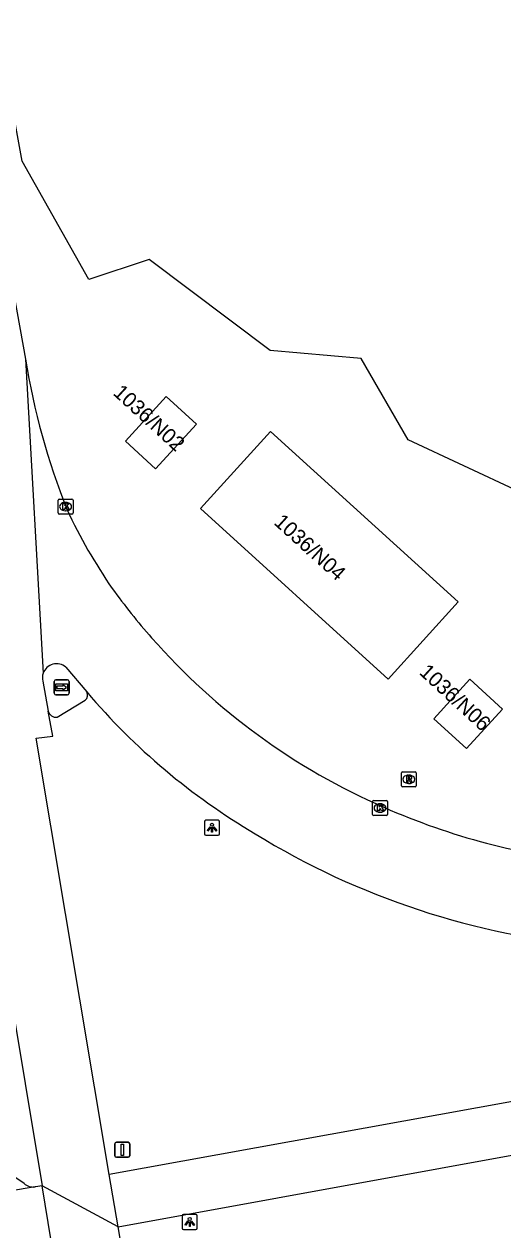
# Model space of a CAD drawing. Extents: x 154324 to 155743, y 382939 to 384183.
# Drawn here: x 155069.4 to 155101.4, y 383486.1 to 383566.8 of the extents above; entities that cross this region are included whole.
import ezdxf

# ---------------------------------------------------------------- set-up
doc = ezdxf.new("R2010")
doc.units = 0
for name, color, linetype in [('IMGEO_Fietspad_gesloten', 7, 'Continuous'), ('IMGEO_Kolk', 7, 'Continuous'), ('IMGEO_Lichtpunt', 7, 'Continuous'), ('IMGEO_Loofbos', 7, 'Continuous'), ('IMGEO_Pand', 7, 'Continuous'), ('IMGEO_Pand_nummerreeks', 7, 'Continuous'), ('IMGEO_Rijbaan_regionaal_gesloten', 7, 'Continuous'), ('IMGEO_Rioolput', 7, 'Continuous'), ('IMGEO_Verkeersbordpaal', 7, 'Continuous'), ('IMGEO_Verkeerseiland_gesloten', 7, 'Continuous'), ('IMGEO_Wegwijzer', 7, 'Continuous')]:
    doc.layers.add(name, color=color, linetype=linetype)

msp = doc.modelspace()

# ---------------------------------------------------------------- linework, layer by layer
at = {"layer": 'IMGEO_Fietspad_gesloten'}
for points in [[(155069.375, 383489.212), (155067.803, 383490.288), (155064.93, 383506.848), (155055.586, 383562.322), (155035.787, 383680.446), (155030.556, 383711.937), (155024.582, 383747.491), (155023.65, 383752.887)], [(155179.798, 383508.805), (155131.375, 383500), (155129.058, 383499.578), (155075.078, 383489.814)], [(155075.664, 383486.308), (155129.466, 383496.092), (155151.114, 383500), (155180.655, 383505.288)], [(155070.126, 383488.988), (155064.796, 383488.095)], [(155070.593, 383489.047), (155070.128, 383488.988), (155070.126, 383488.988)]]:
    msp.add_lwpolyline(points, dxfattribs=at)
msp.add_arc((155069.982, 383489.877), 0.901, 227.60407, 279.17951, dxfattribs=at)
at = {"layer": 'IMGEO_Kolk'}
for p, q in [((155071.652, 383534.068), (155071.652, 383534.92)), ((155071.727, 383534.994), (155072.579, 383534.994)), ((155072.14, 383534.774), (155072.165, 383534.774)), ((155072.653, 383534.92), (155072.653, 383534.068)), ((155072.579, 383533.994), (155071.727, 383533.994)), ((155072.163, 383534.214), (155072.138, 383534.214)), ((155092.697, 383513.907), (155092.697, 383514.759)), ((155092.772, 383514.833), (155093.624, 383514.833)), ((155093.185, 383514.613), (155093.21, 383514.613)), ((155093.698, 383514.759), (155093.698, 383513.907)), ((155093.624, 383513.833), (155092.772, 383513.833)), ((155093.208, 383514.053), (155093.183, 383514.053))]:
    msp.add_line(p, q, dxfattribs=at)
for points in [[(155071.652, 383534.068), (155071.652, 383534.92)], [(155071.727, 383534.994), (155072.579, 383534.994)], [(155071.973, 383534.694), (155072.096, 383534.694), (155072.096, 383534.543), (155072.226, 383534.694), (155072.39, 383534.694), (155072.244, 383534.543), (155072.397, 383534.294), (155072.245, 383534.294), (155072.16, 383534.458), (155072.096, 383534.391), (155072.096, 383534.294), (155071.973, 383534.294), (155071.973, 383534.694)], [(155072.653, 383534.92), (155072.653, 383534.068)], [(155072.579, 383533.994), (155071.727, 383533.994)], [(155092.697, 383513.907), (155092.697, 383514.759)], [(155092.772, 383514.833), (155093.624, 383514.833)], [(155093.018, 383514.533), (155093.141, 383514.533), (155093.141, 383514.382), (155093.271, 383514.533), (155093.435, 383514.533), (155093.289, 383514.382), (155093.442, 383514.133), (155093.29, 383514.133), (155093.205, 383514.297), (155093.141, 383514.23), (155093.141, 383514.133), (155093.018, 383514.133), (155093.018, 383514.533)], [(155093.698, 383514.759), (155093.698, 383513.907)], [(155093.624, 383513.833), (155092.772, 383513.833)]]:
    msp.add_lwpolyline(points, dxfattribs=at)
for centre, start, end in [((155071.729, 383534.918), 91.55205, 178.44795), ((155071.729, 383534.918), 91.55205, 178.44795), ((155072.577, 383534.918), 1.55205, 88.44795), ((155072.577, 383534.918), 1.55205, 88.44795), ((155071.729, 383534.07), 181.55205, 268.44795), ((155071.729, 383534.07), 181.55205, 268.44795), ((155072.577, 383534.07), 271.55205, 358.44795), ((155072.577, 383534.07), 271.55205, 358.44795), ((155092.774, 383514.757), 91.55205, 178.44795), ((155092.774, 383514.757), 91.55205, 178.44795), ((155093.622, 383514.757), 1.55205, 88.44795), ((155093.622, 383514.757), 1.55205, 88.44795), ((155092.774, 383513.909), 181.55205, 268.44795), ((155092.774, 383513.909), 181.55205, 268.44795), ((155093.622, 383513.909), 271.55205, 358.44795), ((155093.622, 383513.909), 271.55205, 358.44795)]:
    msp.add_arc(centre, 0.0765, start, end, dxfattribs=at)
for centre, major_axis, ratio, start_param, end_param in [((155072.139, 383534.494), (-0.387, 0.002), 0.722429, 4.712389, 7.853982), ((155072.164, 383534.494), (-0.39, 0.002), 0.717154, 1.570796, 4.712389), ((155093.184, 383514.333), (-0.387, 0.002), 0.722429, 4.712389, 7.853982), ((155093.209, 383514.333), (-0.39, 0.002), 0.717154, 1.570796, 4.712389)]:
    msp.add_ellipse(centre, major_axis=major_axis, ratio=ratio, start_param=start_param, end_param=end_param, dxfattribs=at)
at = {"layer": 'IMGEO_Lichtpunt'}
for p, q in [((155081.451, 383513.415), (155081.451, 383512.608)), ((155081.451, 383513.415), (155081.451, 383512.608)), ((155082.353, 383513.51), (155081.545, 383513.51)), ((155082.353, 383513.51), (155081.545, 383513.51)), ((155082.447, 383512.608), (155082.447, 383513.415)), ((155082.447, 383512.608), (155082.447, 383513.415)), ((155081.545, 383512.514), (155082.353, 383512.514)), ((155081.545, 383512.514), (155082.353, 383512.514)), ((155080.86, 383487.134), (155080.052, 383487.134)), ((155080.86, 383487.134), (155080.052, 383487.134)), ((155079.958, 383487.039), (155079.958, 383486.232)), ((155079.958, 383487.039), (155079.958, 383486.232)), ((155080.954, 383486.232), (155080.954, 383487.039)), ((155080.954, 383486.232), (155080.954, 383487.039)), ((155080.052, 383486.138), (155080.86, 383486.138)), ((155080.052, 383486.138), (155080.86, 383486.138))]:
    msp.add_line(p, q, dxfattribs=at)
for points in [[(155081.825, 383513.079), (155081.864, 383513.051), (155081.676, 383512.789), (155081.638, 383512.816), (155081.825, 383513.079)], [(155081.927, 383513.031), (155081.974, 383513.031), (155081.974, 383512.709), (155081.927, 383512.709), (155081.927, 383513.031)], [(155082.037, 383513.051), (155082.075, 383513.078), (155082.262, 383512.816), (155082.223, 383512.788), (155082.037, 383513.051)], [(155080.332, 383486.703), (155080.371, 383486.675), (155080.183, 383486.413), (155080.145, 383486.44), (155080.332, 383486.703)], [(155080.434, 383486.655), (155080.481, 383486.655), (155080.481, 383486.333), (155080.434, 383486.333), (155080.434, 383486.655)], [(155080.544, 383486.675), (155080.582, 383486.702), (155080.769, 383486.44), (155080.73, 383486.412), (155080.544, 383486.675)]]:
    msp.add_lwpolyline(points, dxfattribs=at)
for centre in [(155081.95, 383513.213), (155080.457, 383486.837)]:
    msp.add_circle(centre, 0.0994, dxfattribs=at)
for centre, start, end in [((155081.545, 383513.415), 90, 180), ((155081.545, 383513.415), 90, 180), ((155082.353, 383513.415), 0, 90), ((155082.353, 383513.415), 0, 90), ((155081.545, 383512.608), 180, 270), ((155081.545, 383512.608), 180, 270), ((155082.353, 383512.608), 270, 0), ((155082.353, 383512.608), 270, 360), ((155080.052, 383487.039), 90, 180), ((155080.052, 383487.039), 90, 180), ((155080.86, 383487.039), 0, 90), ((155080.86, 383487.039), 0, 90), ((155080.052, 383486.232), 180, 270), ((155080.052, 383486.232), 180, 270), ((155080.86, 383486.232), 270, 0), ((155080.86, 383486.232), 270, 360)]:
    msp.add_arc(centre, 0.0946, start, end, dxfattribs=at)
at = {"layer": 'IMGEO_Loofbos'}
msp.add_lwpolyline([(155150.12, 383546.849), (155147.672, 383535.525), (155141.293, 383537.615), (155133.684, 383529.375), (155124.807, 383520.48), (155115.997, 383521.813), (155107.115, 383520.76), (155104.634, 383525.749), (155106.245, 383533.735), (155095.073, 383538.97), (155091.938, 383544.397), (155085.842, 383544.943), (155077.749, 383551.031), (155073.706, 383549.691), (155069.247, 383557.613), (155064.414, 383584.109), (155059.736, 383616.398), (155060.565, 383620.426)], dxfattribs=at)
at = {"layer": 'IMGEO_Pand'}
for points in [[(155080.902, 383540.005), (155078.176, 383537.029), (155076.153, 383538.881), (155078.878, 383541.857), (155080.902, 383540.005)], [(155098.433, 383528.126), (155093.75, 383522.961), (155081.177, 383534.362), (155085.86, 383539.527), (155098.433, 383528.126)], [(155101.398, 383520.948), (155098.991, 383518.304), (155096.793, 383520.304), (155099.2, 383522.949), (155101.398, 383520.948)]]:
    msp.add_lwpolyline(points, dxfattribs=at)
at = {"layer": 'IMGEO_Rijbaan_regionaal_gesloten'}
for points in [[(155023.592, 383759.163), (155025.319, 383747.582), (155031.523, 383712.699), (155040.998, 383657.511), (155047.66, 383620.638), (155058.726, 383558.566), (155063.68, 383530.41), (155070.593, 383489.047)], [(155030.993, 383757.82), (155045.927, 383675.069), (155050.278, 383650.736), (155055.096, 383623.794), (155056.54, 383616.113), (155069.465, 383544.367)], [(155069.465, 383544.367), (155070.651, 383523.353)], [(155072.171, 383523.757), (155073.57, 383522.097)], [(155070.622, 383522.809), (155070.99, 383520.813)], [(155075.078, 383489.814), (155070.183, 383519.006), (155071.303, 383519.14), (155070.99, 383520.813)], [(155075.664, 383486.308), (155075.078, 383489.814)], [(155071.187, 383485.369), (155070.593, 383489.047)], [(155075.664, 383486.308), (155070.593, 383489.047)], [(155082.147, 383448.215), (155075.664, 383486.308)]]:
    msp.add_lwpolyline(points, dxfattribs=at)
for centre, radius, start, end in [((155116.575, 383551.943), 47.716, 189.13625, 201.719), ((155105.216, 383549.725), 36.405, 205.09321, 214.65877), ((155110.85, 383554.733), 43.897, 215.85343, 221.37304), ((155111.113, 383554.922), 44.218, 221.33167, 246.46956), ((155071.55, 383523.031), 0.955, 49.46149, 160.30748), ((155071.553, 383523.032), 0.958, 160.4253, 193.47173), ((155107.254, 383550.669), 44.17, 220.30552, 239.49955), ((155111.911, 383556.194), 45.705, 246.18851, 264.44742), ((155111.901, 383556.517), 51.577, 238.34929, 265.28608), ((155132.909, 383440.948), 49.685, 111.35289, 139.5552)]:
    msp.add_arc(centre, radius, start, end, dxfattribs=at)
at = {"layer": 'IMGEO_Rioolput'}
for p, q in [((155094.622, 383515.826), (155094.622, 383516.678)), ((155094.697, 383516.752), (155095.549, 383516.752)), ((155095.11, 383516.532), (155095.135, 383516.532)), ((155095.623, 383516.678), (155095.623, 383515.826)), ((155095.549, 383515.752), (155094.697, 383515.752)), ((155095.133, 383515.972), (155095.108, 383515.972))]:
    msp.add_line(p, q, dxfattribs=at)
for points in [[(155094.622, 383515.826), (155094.622, 383516.678)], [(155094.697, 383516.752), (155095.549, 383516.752)], [(155095.211, 383516.45), (155094.959, 383516.452), (155094.959, 383516.052)], [(155094.959, 383516.052), (155095.083, 383516.052), (155095.083, 383516.214), (155095.094, 383516.214)], [(155095.137, 383516.371), (155095.083, 383516.371), (155095.083, 383516.29)], [(155095.083, 383516.29), (155095.135, 383516.29)], [(155095.141, 383516.185), (155095.212, 383516.052), (155095.352, 383516.052), (155095.287, 383516.178)], [(155095.623, 383516.678), (155095.623, 383515.826)], [(155095.549, 383515.752), (155094.697, 383515.752)]]:
    msp.add_lwpolyline(points, dxfattribs=at)
for centre, radius, start, end in [((155094.699, 383516.676), 0.0765, 91.55205, 178.44795), ((155094.699, 383516.676), 0.0765, 91.55205, 178.44795), ((155095.093, 383516.161), 0.0533, 26.02933, 88.69889), ((155095.119, 383516.479), 0.19, 274.7715, 282.96867), ((155095.143, 383516.275), 0.0964, 77.00612, 93.18647), ((155095.157, 383516.332), 0.0378, 276.66336, 79.67722), ((155095.21, 383516.34), 0.109, 350.36119, 89.41601), ((155095.208, 383516.34), 0.112, 277.58423, 350.98172), ((155095.192, 383516.125), 0.108, 29.51342, 73.79051), ((155095.547, 383516.676), 0.0765, 1.55205, 88.44795), ((155095.547, 383516.676), 0.0765, 1.55205, 88.44795), ((155094.699, 383515.828), 0.0765, 181.55205, 268.44795), ((155094.699, 383515.828), 0.0765, 181.55205, 268.44795), ((155095.547, 383515.828), 0.0765, 271.55205, 358.44795), ((155095.547, 383515.828), 0.0765, 271.55205, 358.44795)]:
    msp.add_arc(centre, radius, start, end, dxfattribs=at)
for centre, major_axis, ratio, start_param, end_param in [((155095.109, 383516.252), (-0.387, 0.002), 0.722429, 4.712389, 7.853982), ((155095.134, 383516.252), (-0.39, 0.002), 0.717154, 1.570796, 4.712389)]:
    msp.add_ellipse(centre, major_axis=major_axis, ratio=ratio, start_param=start_param, end_param=end_param, dxfattribs=at)
at = {"layer": 'IMGEO_Verkeersbordpaal'}
for p, q in [((155075.55, 383491.97), (155076.34, 383491.97)), ((155076.34, 383491.97), (155075.55, 383491.97)), ((155075.45, 383491.07), (155075.45, 383491.87)), ((155075.45, 383491.87), (155075.45, 383491.07)), ((155076.44, 383491.87), (155076.44, 383491.07)), ((155076.44, 383491.07), (155076.44, 383491.87)), ((155076.34, 383490.97), (155075.55, 383490.97)), ((155075.55, 383490.97), (155076.34, 383490.97))]:
    msp.add_line(p, q, dxfattribs=at)
msp.add_lwpolyline([(155075.87, 383491.845), (155076.02, 383491.845), (155076.02, 383491.095), (155075.87, 383491.095), (155075.87, 383491.845)], dxfattribs=at)
for centre, start, end in [((155075.55, 383491.87), 90, 180), ((155075.55, 383491.87), 90, 180), ((155076.34, 383491.87), 0, 90), ((155076.34, 383491.87), 360, 90), ((155075.55, 383491.07), 180, 270), ((155075.55, 383491.07), 180, 270), ((155076.34, 383491.07), 270, 0), ((155076.34, 383491.07), 270, 0)]:
    msp.add_arc(centre, 0.1, start, end, dxfattribs=at)
at = {"layer": 'IMGEO_Verkeerseiland_gesloten'}
msp.add_lwpolyline([(155071.587, 383520.401), (155073.468, 383521.552)], dxfattribs=at)
for centre, radius, start, end in [((155073.206, 383521.883), 0.422, 308.32902, 30.46975), ((155071.516, 383520.937), 0.54, 193.22912, 277.55043)]:
    msp.add_arc(centre, radius, start, end, dxfattribs=at)
at = {"layer": 'IMGEO_Wegwijzer'}
for p, q in [((155071.393, 383522.004), (155071.393, 383522.804)), ((155071.393, 383522.804), (155071.393, 383522.004)), ((155071.493, 383522.904), (155072.283, 383522.904)), ((155072.283, 383522.904), (155071.493, 383522.904)), ((155072.383, 383522.804), (155072.383, 383522.004)), ((155072.383, 383522.004), (155072.383, 383522.804)), ((155072.283, 383521.904), (155071.493, 383521.904)), ((155071.493, 383521.904), (155072.283, 383521.904))]:
    msp.add_line(p, q, dxfattribs=at)
for points in [[(155071.494, 383522.636), (155072.282, 383522.636), (155072.282, 383522.172), (155071.494, 383522.172), (155071.494, 383522.636)], [(155071.559, 383522.488), (155071.559, 383522.404), (155071.559, 383522.32), (155071.97, 383522.32), (155071.97, 383522.237), (155072.217, 383522.404), (155071.97, 383522.571), (155071.97, 383522.488), (155071.559, 383522.488)]]:
    msp.add_lwpolyline(points, dxfattribs=at)
for centre, start, end in [((155071.493, 383522.804), 90, 180), ((155071.493, 383522.804), 90, 180), ((155072.283, 383522.804), 0, 90), ((155072.283, 383522.804), 360, 90), ((155071.493, 383522.004), 180, 270), ((155071.493, 383522.004), 180, 270), ((155072.283, 383522.004), 270, 0), ((155072.283, 383522.004), 270, 0)]:
    msp.add_arc(centre, 0.1, start, end, dxfattribs=at)

# ---------------------------------------------------------------- texts
at = {"layer": 'IMGEO_Pand_nummerreeks'}
for s, rotation, p in [('1036/N02', 317.56593, (155075.27, 383542.026)), ('1036/N04', 317.80186, (155086.033, 383533.361)), ('1036/N06', 317.36321, (155095.762, 383523.331))]:
    msp.add_text(s, height=1, rotation=rotation, dxfattribs=at).set_placement(p)

doc.saveas('drawing.dxf')
